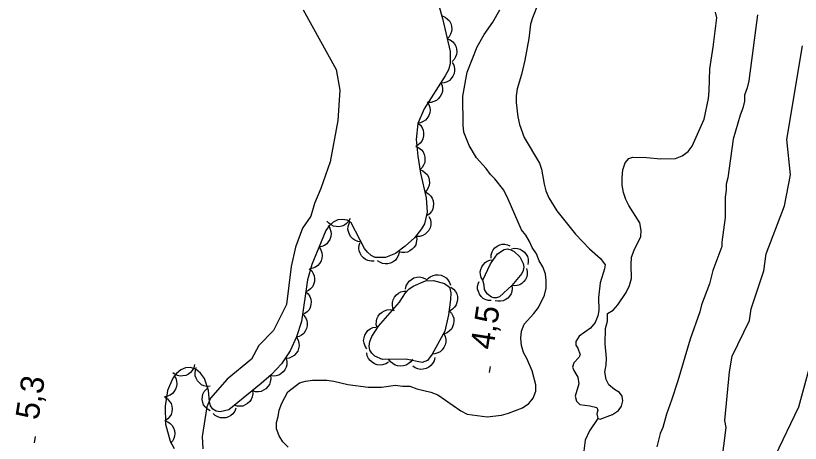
# Model space of a CAD drawing. Extents: x 282461 to 284471, y 5554090 to 5557646.
# Drawn here: x 283879.3 to 283980.2, y 5555917.9 to 5555972.8 of the extents above; entities that cross this region are included whole.
import ezdxf

# ---------------------------------------------------------------- set-up
doc = ezdxf.new("R2010")
doc.units = 0
for name, color, linetype in [('Niveau 1', 7, 'Continuous'), ('Niveau 2', 7, 'Continuous'), ('Niveau 3', 7, 'Continuous'), ('Niveau 4', 7, 'Continuous'), ('Niveau 44', 7, 'Continuous'), ('Niveau 7', 7, 'Continuous')]:
    doc.layers.add(name, color=color, linetype=linetype)

msp = doc.modelspace()

# ---------------------------------------------------------------- linework, layer by layer
at = {"layer": 'Niveau 1'}
for points in [[(283916.28, 5555973.59), (283920.55, 5555965.92), (283921, 5555963.28), (283920.76, 5555959.39), (283919.75, 5555954.07), (283918.55, 5555950.66), (283917.74, 5555948.71), (283917.3, 5555947.09), (283916.21, 5555945.55), (283915.31, 5555943.12), (283914.76, 5555940.62), (283914.17, 5555935.76), (283912.48, 5555932.42), (283910.61, 5555930.48), (283909.67, 5555928.72), (283906.52, 5555926.15), (283904.4, 5555923.74), (283903.9, 5555922.62), (283903.32, 5555918.79), (283903.4, 5555917.24)], [(283957.81, 5555876.62), (283959.83, 5555884.2), (283961.86, 5555889.5), (283963.28, 5555892.04), (283963.95, 5555894.16), (283968.15, 5555900.32), (283968.9, 5555901.77), (283969.18, 5555903.6), (283968.89, 5555907.24), (283969.95, 5555911.89), (283969.82, 5555913.26), (283970.68, 5555919.98), (283970.49, 5555920.87), (283971.12, 5555927.09), (283971.43, 5555929.1), (283973.69, 5555933.71), (283973.9, 5555935.21), (283975.53, 5555940.08), (283975.84, 5555942.27), (283978.18, 5555948.43), (283978.96, 5555952.39), (283978.46, 5555956.92), (283980.5, 5555968.95)]]:
    msp.add_lwpolyline(points, dxfattribs=at)
at = {"layer": 'Niveau 2'}
msp.add_lwpolyline([(283961.38, 5555854.32), (283963.13, 5555860.05), (283964.43, 5555868.4), (283963.96, 5555872.25), (283964.27, 5555877.49), (283965.02, 5555882.18), (283965.62, 5555883.96), (283968.36, 5555887.29), (283970.03, 5555891.32), (283970.99, 5555893.06), (283972.2, 5555897.66), (283973.32, 5555904.84), (283975.63, 5555911.99), (283976.52, 5555914.25), (283976.99, 5555916.26), (283980.01, 5555922.62), (283982.77, 5555932.66)], dxfattribs=at)
at = {"layer": 'Niveau 3'}
for p, q in [((283940.24, 5555927.01), (283940.36, 5555927.8)), ((283881.77, 5555918), (283881.89, 5555918.79))]:
    msp.add_line(p, q, dxfattribs=at)
at = {"layer": 'Niveau 4'}
for points in [[(283946.49, 5555974.38), (283945.76, 5555972.57), (283945.53, 5555971.72), (283945.31, 5555969.91), (283944.8, 5555967.13), (283944.35, 5555965.27), (283943.79, 5555963.45), (283943.67, 5555962.55), (283943.68, 5555961.7), (283943.91, 5555959.83), (283944.13, 5555958.87), (283944.71, 5555957.18), (283946.7, 5555953.9), (283946.92, 5555953.11), (283947.27, 5555951.18), (283947.5, 5555950.34), (283947.89, 5555949.43), (283948.92, 5555947.79), (283951.3, 5555944.8), (283953.12, 5555942.88), (283954.54, 5555941.64), (283955.11, 5555940.85), (283955.05, 5555940.34), (283954.49, 5555938.53), (283954.27, 5555936.66), (283954.32, 5555934.98), (283954.16, 5555934.29), (283953.82, 5555933.44), (283953.25, 5555932.7), (283951.78, 5555931.68), (283951.33, 5555931), (283951.33, 5555930.55), (283951.61, 5555930.15), (283951.9, 5555929.3), (283951.73, 5555928.96), (283951.11, 5555928.28), (283950.94, 5555927.72), (283951.11, 5555927.26), (283951.62, 5555926.42), (283951.73, 5555925.57), (283951.28, 5555923.98), (283951.45, 5555923.36), (283951.85, 5555922.91), (283953.16, 5555922.74), (283954.06, 5555922.52), (283954.18, 5555922.18), (283954.07, 5555921.73), (283954.18, 5555921.11), (283954.46, 5555921.05), (283956.05, 5555921.62), (283956.84, 5555922.13), (283957.24, 5555922.7), (283957.41, 5555923.38), (283957.29, 5555924), (283956.95, 5555924.45), (283956.33, 5555924.84), (283955.59, 5555925.46), (283955.25, 5555926.14), (283955.08, 5555927.1), (283955.25, 5555927.95), (283955.3, 5555928.86), (283955.13, 5555930.72), (283955.18, 5555932.65), (283955.41, 5555933.61), (283955.43, 5555934.6), (283956.14, 5555935.03), (283956.76, 5555935.71), (283957.84, 5555937.29), (283958.23, 5555938.2), (283958.52, 5555939.1), (283958.46, 5555940.86), (283958.51, 5555941.82), (283958.85, 5555942.73)], [(283958.85, 5555942.73), (283959.7, 5555944.48), (283959.75, 5555945.27), (283959.58, 5555946.23), (283958.16, 5555948.44), (283957.76, 5555949.23), (283957.48, 5555950.13), (283957.3, 5555951.09), (283957.3, 5555952.06), (283957.41, 5555953.02), (283957.7, 5555953.92), (283958.15, 5555954.49), (283958.66, 5555954.66), (283960.42, 5555954.61), (283962.29, 5555954.44), (283964.16, 5555954.5), (283965.01, 5555954.85), (283965.8, 5555955.41), (283966.31, 5555956.09), (283967.84, 5555959.55), (283968.4, 5555962.21), (283968.51, 5555963.17), (283968.56, 5555966), (283969.01, 5555968.77), (283969.46, 5555972.56), (283969.29, 5555973.3)], [(283954.18, 5555921.11), (283953.11, 5555919.52), (283952.54, 5555918.33), (283952.37, 5555916.97), (283952.15, 5555915.95), (283951.7, 5555915.33), (283951.13, 5555914.2), (283950.51, 5555912.1), (283949.66, 5555910.74), (283949.58, 5555910.05)]]:
    msp.add_lwpolyline(points, dxfattribs=at)
at = {"layer": 'Niveau 44'}
for points in [[(283933.73, 5555974.14), (283934.23, 5555972.48), (283935.18, 5555968.22), (283935.21, 5555966.64), (283934.96, 5555965.86), (283934.56, 5555965.09), (283931.84, 5555960.85), (283931.03, 5555958.97), (283930.82, 5555956.94), (283931.02, 5555954.78)], [(283934.16, 5555972.79), (283934.55, 5555972.64), (283934.87, 5555972.39), (283935.1, 5555972.15), (283935.26, 5555971.84), (283935.37, 5555971.49), (283935.39, 5555971.1), (283935.37, 5555970.78), (283935.25, 5555970.45), (283935.06, 5555970.13), (283934.81, 5555969.87)], [(283934.81, 5555969.87), (283935.2, 5555969.72), (283935.52, 5555969.46), (283935.75, 5555969.23), (283935.91, 5555968.91), (283936.02, 5555968.56), (283936.04, 5555968.18), (283936.02, 5555967.85), (283935.9, 5555967.53), (283935.71, 5555967.21), (283935.46, 5555966.94)], [(283935.46, 5555966.83), (283935.66, 5555966.46), (283935.74, 5555966.06), (283935.77, 5555965.74), (283935.69, 5555965.39), (283935.55, 5555965.05), (283935.32, 5555964.75), (283935.1, 5555964.51), (283934.79, 5555964.34), (283934.44, 5555964.21), (283934.08, 5555964.17)], [(283934, 5555964.22), (283934.16, 5555963.83), (283934.21, 5555963.43), (283934.2, 5555963.1), (283934.09, 5555962.77), (283933.92, 5555962.44), (283933.67, 5555962.16), (283933.42, 5555961.94), (283933.1, 5555961.8), (283932.74, 5555961.7), (283932.38, 5555961.69)], [(283932.24, 5555961.77), (283932.46, 5555961.42), (283932.57, 5555961.03), (283932.62, 5555960.7), (283932.57, 5555960.35), (283932.45, 5555960), (283932.24, 5555959.68), (283932.04, 5555959.43), (283931.74, 5555959.24), (283931.4, 5555959.09), (283931.05, 5555959.02)], [(283931.04, 5555959.02), (283931.36, 5555958.76), (283931.58, 5555958.42), (283931.72, 5555958.12), (283931.77, 5555957.77), (283931.77, 5555957.4), (283931.67, 5555957.03), (283931.55, 5555956.73), (283931.32, 5555956.46), (283931.04, 5555956.21), (283930.73, 5555956.04)], [(283930.8, 5555956.03), (283931.18, 5555955.86), (283931.49, 5555955.59), (283931.71, 5555955.34), (283931.85, 5555955.02), (283931.95, 5555954.67), (283931.95, 5555954.28), (283931.92, 5555953.96), (283931.78, 5555953.64), (283931.58, 5555953.33), (283931.32, 5555953.08)], [(283931.02, 5555954.78), (283931.4, 5555952.6), (283932.11, 5555949.45), (283932.23, 5555947.61), (283931.9, 5555946.09), (283931.53, 5555945.46), (283930.59, 5555944.31), (283929.42, 5555943.22), (283928.17, 5555942.29), (283926.86, 5555941.77), (283925.57, 5555941.77), (283925.05, 5555942.05), (283924.58, 5555942.45), (283924.19, 5555942.96), (283922.48, 5555946.23), (283921.95, 5555946.57), (283921.36, 5555946.68), (283920.75, 5555946.61), (283920.15, 5555946.32), (283919.65, 5555945.86), (283919.23, 5555945.24), (283917.43, 5555940.88), (283916.87, 5555938.91), (283916.08, 5555933.58), (283915.46, 5555931.61), (283914.61, 5555929.79), (283913.49, 5555928.15), (283912.21, 5555926.75), (283910.89, 5555925.59), (283906.74, 5555922.23), (283905.63, 5555921.96), (283905.11, 5555922.06), (283904.67, 5555922.31), (283904.37, 5555922.76), (283904.24, 5555923.32), (283904.12, 5555924.7), (283903.59, 5555926.26), (283903.09, 5555926.94), (283902.5, 5555927.44), (283901.83, 5555927.65), (283901.19, 5555927.6), (283900.57, 5555927.37), (283900.02, 5555926.91), (283899.53, 5555926.29), (283898.84, 5555924.7), (283898.55, 5555922.68), (283898.61, 5555920.38), (283899.18, 5555918.21), (283899.71, 5555917.27)], [(283931.29, 5555953.07), (283931.68, 5555952.92), (283932, 5555952.67), (283932.23, 5555952.43), (283932.39, 5555952.12), (283932.51, 5555951.77), (283932.53, 5555951.39), (283932.51, 5555951.06), (283932.38, 5555950.73), (283932.2, 5555950.41), (283931.95, 5555950.15)], [(283932.06, 5555950.16), (283932.42, 5555949.95), (283932.7, 5555949.66), (283932.89, 5555949.39), (283933, 5555949.05), (283933.06, 5555948.69), (283933.02, 5555948.31), (283932.95, 5555947.99), (283932.78, 5555947.68), (283932.54, 5555947.39), (283932.26, 5555947.17)], [(283922.33, 5555946.79), (283922.14, 5555946.42), (283921.85, 5555946.13), (283921.59, 5555945.93), (283921.27, 5555945.8), (283920.9, 5555945.73), (283920.52, 5555945.75), (283920.2, 5555945.8), (283919.89, 5555945.96), (283919.59, 5555946.18), (283919.35, 5555946.45)], [(283932.47, 5555947.05), (283932.65, 5555946.68), (283932.71, 5555946.28), (283932.71, 5555945.95), (283932.62, 5555945.61), (283932.46, 5555945.27), (283932.21, 5555944.98), (283931.98, 5555944.76), (283931.66, 5555944.6), (283931.31, 5555944.49), (283930.95, 5555944.47)], [(283919.49, 5555945.88), (283919.72, 5555945.53), (283919.84, 5555945.14), (283919.89, 5555944.81), (283919.84, 5555944.47), (283919.73, 5555944.11), (283919.53, 5555943.79), (283919.33, 5555943.53), (283919.04, 5555943.33), (283918.7, 5555943.18), (283918.35, 5555943.11)], [(283923.75, 5555943.8), (283923.34, 5555943.85), (283922.96, 5555944.01), (283922.68, 5555944.18), (283922.44, 5555944.44), (283922.25, 5555944.75), (283922.13, 5555945.11), (283922.06, 5555945.43), (283922.1, 5555945.78), (283922.19, 5555946.14), (283922.36, 5555946.45)], [(283930.84, 5555944.54), (283930.9, 5555944.13), (283930.84, 5555943.73), (283930.76, 5555943.41), (283930.57, 5555943.11), (283930.32, 5555942.84), (283930, 5555942.63), (283929.71, 5555942.48), (283929.37, 5555942.42), (283928.99, 5555942.42), (283928.64, 5555942.5)], [(283925.44, 5555941.33), (283925.02, 5555941.31), (283924.62, 5555941.4), (283924.32, 5555941.52), (283924.04, 5555941.74), (283923.79, 5555942.01), (283923.61, 5555942.35), (283923.49, 5555942.65), (283923.47, 5555943), (283923.5, 5555943.37), (283923.62, 5555943.71)], [(283940.46, 5555941.72), (283940.46, 5555942.12), (283940.58, 5555942.5), (283940.72, 5555942.78), (283940.95, 5555943.04), (283941.23, 5555943.25), (283941.57, 5555943.4), (283941.87, 5555943.5), (283942.21, 5555943.49), (283942.56, 5555943.43), (283942.88, 5555943.3)], [(283918.35, 5555943.11), (283918.58, 5555942.76), (283918.7, 5555942.37), (283918.75, 5555942.04), (283918.7, 5555941.7), (283918.59, 5555941.34), (283918.39, 5555941.02), (283918.19, 5555940.76), (283917.89, 5555940.56), (283917.56, 5555940.41), (283917.21, 5555940.34)], [(283939.4, 5555938.88), (283940.4, 5555940.98), (283941.27, 5555942.25), (283942.13, 5555942.81), (283942.58, 5555942.89), (283943.01, 5555942.78), (283943.42, 5555942.56), (283944.14, 5555941.87), (283944.59, 5555941.01), (283944.65, 5555940.56), (283944.59, 5555940.12), (283944.43, 5555939.72), (283943.11, 5555938.19), (283941.53, 5555936.75), (283941.15, 5555936.61), (283940.81, 5555936.61), (283940.49, 5555936.7), (283939.95, 5555937.11), (283939.59, 5555937.68), (283939.56, 5555938.22), (283939.4, 5555938.88)], [(283943.08, 5555942.89), (283943.47, 5555942.97), (283943.87, 5555942.94), (283944.18, 5555942.87), (283944.47, 5555942.7), (283944.75, 5555942.48), (283944.97, 5555942.18), (283945.13, 5555941.91), (283945.21, 5555941.58), (283945.23, 5555941.23), (283945.17, 5555940.88)], [(283928.63, 5555942.47), (283928.54, 5555942.07), (283928.34, 5555941.71), (283928.15, 5555941.45), (283927.86, 5555941.24), (283927.53, 5555941.07), (283927.16, 5555940.99), (283926.83, 5555940.96), (283926.49, 5555941.03), (283926.14, 5555941.17), (283925.85, 5555941.37)], [(283939.4, 5555938.88), (283939.2, 5555939.23), (283939.1, 5555939.61), (283939.07, 5555939.93), (283939.13, 5555940.26), (283939.26, 5555940.59), (283939.47, 5555940.9), (283939.68, 5555941.13), (283939.97, 5555941.31), (283940.3, 5555941.44), (283940.64, 5555941.49)], [(283917.08, 5555940.35), (283917.39, 5555940.07), (283917.6, 5555939.72), (283917.73, 5555939.42), (283917.77, 5555939.07), (283917.74, 5555938.7), (283917.63, 5555938.34), (283917.49, 5555938.04), (283917.26, 5555937.78), (283916.97, 5555937.55), (283916.64, 5555937.39)], [(283932.3, 5555939.03), (283932.62, 5555939.31), (283933, 5555939.47), (283933.32, 5555939.57), (283933.67, 5555939.57), (283934.04, 5555939.5), (283934.39, 5555939.34), (283934.68, 5555939.17), (283934.91, 5555938.9), (283935.11, 5555938.58), (283935.23, 5555938.24)], [(283945, 5555940.38), (283945.11, 5555939.99), (283945.09, 5555939.6), (283945.04, 5555939.29), (283944.89, 5555938.98), (283944.68, 5555938.69), (283944.4, 5555938.46), (283944.14, 5555938.28), (283943.81, 5555938.19), (283943.46, 5555938.15), (283943.11, 5555938.19)], [(283932.88, 5555929.38), (283932.26, 5555928.56), (283931.58, 5555928.29), (283929.5, 5555928.74), (283926.49, 5555928.69), (283925.49, 5555929.11), (283925.11, 5555929.49), (283924.86, 5555929.91), (283924.76, 5555930.41), (283924.87, 5555931.01), (283925.12, 5555931.63), (283925.96, 5555932.96), (283928.7, 5555936.03), (283929.44, 5555937.24), (283929.9, 5555937.74), (283930.42, 5555938.12), (283932.01, 5555938.8), (283933.05, 5555938.83), (283934.45, 5555938.45), (283935.09, 5555937.96), (283935.27, 5555937.25), (283935.24, 5555936.41), (283934.96, 5555934.44), (283934.53, 5555932.33), (283932.88, 5555929.38)], [(283929.47, 5555937.71), (283929.55, 5555938.13), (283929.74, 5555938.49), (283929.93, 5555938.76), (283930.21, 5555938.98), (283930.54, 5555939.16), (283930.92, 5555939.25), (283931.25, 5555939.29), (283931.6, 5555939.23), (283931.95, 5555939.1), (283932.25, 5555938.9)], [(283940.48, 5555936.26), (283940.08, 5555936.28), (283939.71, 5555936.4), (283939.42, 5555936.54), (283939.18, 5555936.78), (283938.96, 5555937.06), (283938.82, 5555937.4), (283938.73, 5555937.7), (283938.73, 5555938.04), (283938.8, 5555938.39), (283938.94, 5555938.71)], [(283928.01, 5555934.9), (283927.83, 5555935.28), (283927.78, 5555935.69), (283927.78, 5555936.02), (283927.88, 5555936.36), (283928.05, 5555936.7), (283928.3, 5555936.99), (283928.54, 5555937.22), (283928.87, 5555937.37), (283929.23, 5555937.47), (283929.59, 5555937.48)], [(283935.3, 5555937.98), (283935.64, 5555937.73), (283935.88, 5555937.4), (283936.05, 5555937.11), (283936.13, 5555936.77), (283936.15, 5555936.39), (283936.07, 5555936.01), (283935.97, 5555935.7), (283935.76, 5555935.41), (283935.5, 5555935.14), (283935.19, 5555934.95)], [(283943.11, 5555938.19), (283943.17, 5555937.79), (283943.11, 5555937.4), (283943.02, 5555937.1), (283942.84, 5555936.81), (283942.59, 5555936.55), (283942.28, 5555936.35), (283942, 5555936.21), (283941.67, 5555936.16), (283941.31, 5555936.16), (283940.97, 5555936.24)], [(283916.64, 5555937.39), (283916.95, 5555937.11), (283917.16, 5555936.76), (283917.29, 5555936.45), (283917.33, 5555936.11), (283917.3, 5555935.74), (283917.19, 5555935.37), (283917.05, 5555935.08), (283916.82, 5555934.81), (283916.53, 5555934.58), (283916.21, 5555934.43)], [(283925.8, 5555932.78), (283925.69, 5555933.19), (283925.71, 5555933.6), (283925.77, 5555933.93), (283925.94, 5555934.24), (283926.16, 5555934.54), (283926.46, 5555934.78), (283926.74, 5555934.96), (283927.08, 5555935.05), (283927.46, 5555935.09), (283927.82, 5555935.04)], [(283935.07, 5555934.96), (283935.36, 5555934.66), (283935.55, 5555934.29), (283935.66, 5555933.98), (283935.68, 5555933.62), (283935.64, 5555933.25), (283935.5, 5555932.89), (283935.35, 5555932.6), (283935.1, 5555932.35), (283934.8, 5555932.13), (283934.46, 5555931.99)], [(283916.34, 5555934.4), (283916.6, 5555934.07), (283916.75, 5555933.69), (283916.82, 5555933.37), (283916.81, 5555933.02), (283916.73, 5555932.66), (283916.55, 5555932.32), (283916.38, 5555932.05), (283916.1, 5555931.82), (283915.78, 5555931.64), (283915.44, 5555931.54)], [(283924.48, 5555930.05), (283924.25, 5555930.4), (283924.13, 5555930.79), (283924.07, 5555931.12), (283924.12, 5555931.48), (283924.23, 5555931.83), (283924.43, 5555932.16), (283924.63, 5555932.42), (283924.92, 5555932.63), (283925.26, 5555932.79), (283925.62, 5555932.86)], [(283915.43, 5555931.54), (283915.64, 5555931.18), (283915.74, 5555930.79), (283915.78, 5555930.46), (283915.71, 5555930.11), (283915.59, 5555929.77), (283915.37, 5555929.45), (283915.16, 5555929.21), (283914.86, 5555929.02), (283914.51, 5555928.88), (283914.16, 5555928.83)], [(283934.36, 5555932.03), (283934.55, 5555931.65), (283934.62, 5555931.24), (283934.63, 5555930.91), (283934.54, 5555930.57), (283934.39, 5555930.23), (283934.15, 5555929.92), (283933.92, 5555929.69), (283933.6, 5555929.53), (283933.24, 5555929.41), (283932.88, 5555929.38)], [(283927.26, 5555928.37), (283926.91, 5555928.14), (283926.51, 5555928.02), (283926.18, 5555927.97), (283925.83, 5555928.02), (283925.47, 5555928.13), (283925.15, 5555928.34), (283924.89, 5555928.55), (283924.69, 5555928.84), (283924.54, 5555929.18), (283924.46, 5555929.54)], [(283914.11, 5555928.83), (283914.21, 5555928.42), (283914.18, 5555928.02), (283914.12, 5555927.7), (283913.96, 5555927.38), (283913.73, 5555927.09), (283913.43, 5555926.86), (283913.16, 5555926.68), (283912.81, 5555926.6), (283912.45, 5555926.57), (283912.09, 5555926.62)], [(283930.36, 5555928.75), (283930.13, 5555928.4), (283929.81, 5555928.14), (283929.53, 5555927.96), (283929.19, 5555927.86), (283928.81, 5555927.82), (283928.43, 5555927.88), (283928.11, 5555927.96), (283927.81, 5555928.16), (283927.53, 5555928.41), (283927.32, 5555928.7)], [(283933.22, 5555928.94), (283933.12, 5555928.53), (283932.92, 5555928.17), (283932.72, 5555927.9), (283932.44, 5555927.69), (283932.1, 5555927.52), (283931.72, 5555927.44), (283931.4, 5555927.41), (283931.05, 5555927.48), (283930.7, 5555927.62), (283930.4, 5555927.82)], [(283902.34, 5555928.03), (283902.24, 5555927.62), (283902.03, 5555927.27), (283901.83, 5555927.01), (283901.54, 5555926.81), (283901.21, 5555926.65), (283900.83, 5555926.58), (283900.5, 5555926.55), (283900.16, 5555926.63), (283899.82, 5555926.77), (283899.53, 5555926.98)], [(283904.34, 5555925.25), (283903.92, 5555925.23), (283903.53, 5555925.33), (283903.22, 5555925.46), (283902.95, 5555925.68), (283902.7, 5555925.96), (283902.53, 5555926.3), (283902.42, 5555926.6), (283902.4, 5555926.95), (283902.44, 5555927.32), (283902.56, 5555927.66)], [(283899.69, 5555926.65), (283899.91, 5555926.3), (283900.02, 5555925.91), (283900.07, 5555925.58), (283900.01, 5555925.23), (283899.9, 5555924.88), (283899.69, 5555924.56), (283899.48, 5555924.31), (283899.19, 5555924.12), (283898.85, 5555923.97), (283898.49, 5555923.9)], [(283912.08, 5555926.63), (283912.13, 5555926.22), (283912.06, 5555925.82), (283911.96, 5555925.5), (283911.77, 5555925.21), (283911.51, 5555924.94), (283911.19, 5555924.74), (283910.89, 5555924.6), (283910.54, 5555924.55), (283910.17, 5555924.56), (283909.83, 5555924.65)], [(283904.35, 5555922.1), (283903.98, 5555922.31), (283903.7, 5555922.6), (283903.5, 5555922.86), (283903.38, 5555923.19), (283903.32, 5555923.56), (283903.35, 5555923.94), (283903.41, 5555924.26), (283903.58, 5555924.57), (283903.81, 5555924.86), (283904.09, 5555925.09)], [(283909.79, 5555924.7), (283909.82, 5555924.28), (283909.74, 5555923.88), (283909.63, 5555923.57), (283909.42, 5555923.29), (283909.16, 5555923.03), (283908.82, 5555922.85), (283908.52, 5555922.72), (283908.17, 5555922.68), (283907.8, 5555922.71), (283907.46, 5555922.81)], [(283898.52, 5555923.85), (283898.87, 5555923.63), (283899.13, 5555923.32), (283899.31, 5555923.04), (283899.41, 5555922.7), (283899.45, 5555922.34), (283899.4, 5555921.96), (283899.32, 5555921.64), (283899.13, 5555921.34), (283898.89, 5555921.07), (283898.6, 5555920.86)], [(283907.64, 5555922.45), (283907.49, 5555922.06), (283907.25, 5555921.73), (283907.01, 5555921.5), (283906.71, 5555921.33), (283906.36, 5555921.22), (283905.97, 5555921.19), (283905.65, 5555921.2), (283905.32, 5555921.32), (283904.99, 5555921.5), (283904.73, 5555921.74)], [(283898.49, 5555920.84), (283898.88, 5555920.7), (283899.21, 5555920.46), (283899.45, 5555920.23), (283899.62, 5555919.93), (283899.75, 5555919.58), (283899.78, 5555919.2), (283899.77, 5555918.87), (283899.66, 5555918.54), (283899.49, 5555918.21), (283899.25, 5555917.94)]]:
    msp.add_lwpolyline(points, dxfattribs=at)
at = {"layer": 'Niveau 7'}
for points in [[(283914.35, 5555917.42), (283913.67, 5555918.1), (283913.21, 5555918.89), (283912.87, 5555919.8), (283912.87, 5555920.59), (283913.1, 5555921.38), (283913.21, 5555922.17), (283913.55, 5555923.08), (283914.34, 5555924.55), (283915.81, 5555925.69), (283916.6, 5555925.91), (283917.51, 5555926.03), (283919.33, 5555926.03), (283920.23, 5555925.92), (283922.05, 5555925.47), (283924.66, 5555925.14), (283926.36, 5555925.15), (283928.17, 5555925.38), (283929.08, 5555925.27), (283929.99, 5555925.27), (283930.9, 5555924.93), (283932.71, 5555924.48), (283933.62, 5555924.14), (283936.57, 5555922.12), (283937.37, 5555921.66), (283939.97, 5555921.33), (283941.79, 5555921.56), (283942.7, 5555921.79), (283944.51, 5555922.47), (283945.3, 5555923.04), (283945.87, 5555923.72), (283946.21, 5555924.63), (283946.2, 5555925.42), (283945.75, 5555927.23), (283945.06, 5555928.81), (283944.61, 5555929.6), (283944.38, 5555930.5), (283944.27, 5555931.41), (283944.38, 5555932.31), (283944.72, 5555933.22), (283945.96, 5555934.58), (283946.53, 5555935.37), (283947.32, 5555936.96), (283947.54, 5555937.86), (283947.54, 5555938.77), (283947.43, 5555939.67), (283947.09, 5555940.58), (283946.63, 5555941.37), (283946.29, 5555942.27), (283945.72, 5555943.06), (283945.38, 5555943.85), (283944.92, 5555944.65), (283944.36, 5555945.32), (283942.65, 5555949.28), (283942.08, 5555950.41), (283940.94, 5555951.88), (283940.37, 5555952.44), (283939.81, 5555953.23), (283938.56, 5555954.59), (283937.65, 5555956.17), (283936.96, 5555957.86), (283936.85, 5555958.77), (283936.84, 5555962.5), (283937.4, 5555965.56), (283938.65, 5555968.84), (283939.55, 5555970.43), (283940.68, 5555972.01), (283941.59, 5555973.6)], [(283974.7, 5555972.94), (283973.58, 5555964.45), (283973.36, 5555963.55), (283973.02, 5555962.64), (283973.02, 5555961.85), (283972.8, 5555960.94), (283972.46, 5555960.04), (283971.56, 5555956.98), (283970.88, 5555952), (283970.66, 5555951.21), (283970.66, 5555950.42), (283970.55, 5555949.51), (283970.55, 5555946.91), (283970.1, 5555943.74), (283970.1, 5555943.18), (283968.98, 5555940.12), (283968.53, 5555938.42), (283967.51, 5555935.7), (283967.28, 5555934.8), (283966.04, 5555931.29), (283964.46, 5555925.97), (283963.67, 5555923.48), (283963, 5555921.66), (283962.55, 5555919.97), (283962.21, 5555919.17), (283961.76, 5555917.48)]]:
    msp.add_lwpolyline(points, dxfattribs=at)

# ---------------------------------------------------------------- texts
at = {"layer": 'Niveau 3'}
for s, p in [('4,5  ', (283940.72, 5555929.85)), ('5,3  ', (283882.25, 5555920.84))]:
    msp.add_text(s, height=3, rotation=81.0957, dxfattribs=at).set_placement(p)

doc.saveas('drawing.dxf')
